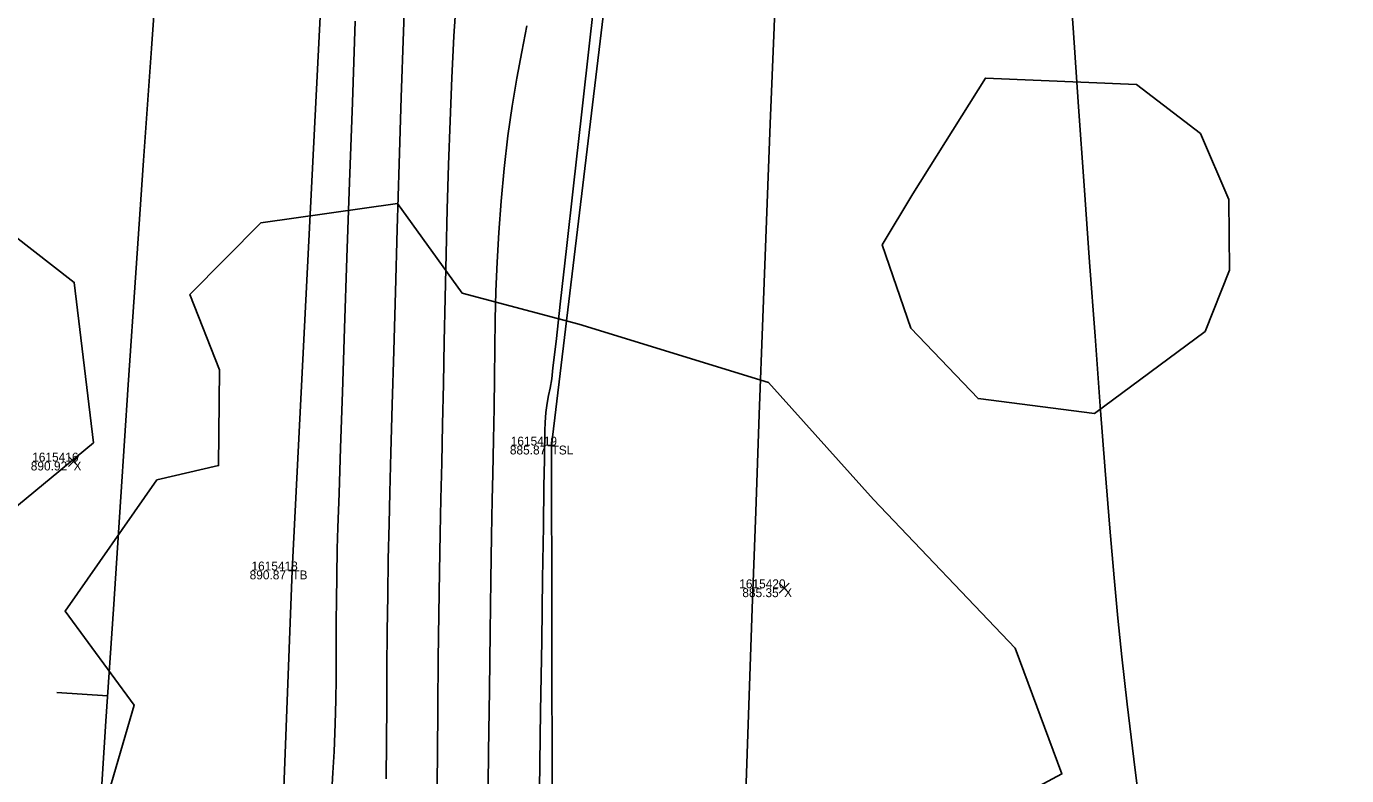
# Model space of a CAD drawing. Extents: x 1957117 to 1971063, y 701601 to 715861.
# Drawn here: x 1962746.2 to 1962798.2, y 703294.1 to 703323.6 of the extents above; entities that cross this region are included whole.
import ezdxf

# ---------------------------------------------------------------- set-up
doc = ezdxf.new("R2010")
doc.units = 0
for name, color, linetype in [('AP_X_Lights', 7, 'Continuous'), ('DT_X_Break_Line', 7, 'Continuous'), ('DT_X_Contour_Major', 7, 'Continuous'), ('DT_X_Contour_Minor', 7, 'Continuous'), ('GE_X_CL_20', 7, 'Continuous'), ('PV_P_Drive', 7, 'Continuous'), ('PV_P_Shoulder', 7, 'Continuous'), ('RS_Raster1', 7, 'Continuous'), ('RW_X_Esmt_RR', 7, 'Continuous'), ('SC_Scratch1', 7, 'Continuous'), ('VG_X_Tree_Line_Rt', 7, 'Continuous')]:
    doc.layers.add(name, color=color, linetype=linetype)

msp = doc.modelspace()

# ---------------------------------------------------------------- linework, layer by layer
at = {"layer": 'AP_X_Lights'}
for p, q in [((1962747.896, 703306.255), (1962748.284, 703306.645)), ((1962747.896, 703306.645), (1962748.284, 703306.255)), ((1962775.859, 703301.269), (1962776.247, 703301.659)), ((1962775.859, 703301.659), (1962776.247, 703301.269))]:
    msp.add_line(p, q, dxfattribs=at)
at = {"layer": 'DT_X_Break_Line'}
for points in [[(1962775.136, 703505.909), (1962781.746, 703450.546), (1962781.126, 703403.871), (1962772.618, 703354.599), (1962766.901, 703307.079), (1962766.998, 703257.586), (1962766.799, 703204.364), (1962764.524, 703155.595), (1962759.673, 703102.271), (1962758.213, 703050.446), (1962755.696, 703003.143), (1962750.431, 702953.017), (1962759.491, 702902.513), (1962750.038, 702852.764), (1962750.74, 702803.015), (1962749.732, 702753.415), (1962752.132, 702702.919), (1962747.065, 702649.147)], [(1962735.623, 702653.941), (1962730.179, 702698.673), (1962732.947, 702753.894), (1962738.207, 702804.216), (1962738.987, 702853.61), (1962736.001, 702904.958), (1962739.593, 702953.751), (1962746.003, 703003.979), (1962748.378, 703053.684), (1962745.135, 703102.004), (1962753.642, 703155.418), (1962750.77, 703204.49), (1962754.665, 703250.528), (1962756.699, 703302.164), (1962759.222, 703352.026), (1962759.063, 703405.067), (1962773.34, 703451.658), (1962770.93, 703504.314)]]:
    msp.add_lwpolyline(points, dxfattribs=at)
at = {"layer": 'DT_X_Contour_Major'}
msp.add_lwpolyline([(1962759.179, 703323.78), (1962759.065, 703320.574), (1962758.955, 703317.45), (1962758.851, 703314.468), (1962758.756, 703311.691), (1962758.67, 703309.179), (1962758.597, 703306.995), (1962758.538, 703305.199), (1962758.495, 703303.853), (1962758.471, 703303.018), (1962758.446, 703301.928), (1962758.434, 703300.991), (1962758.429, 703300.162), (1962758.428, 703299.399), (1962758.427, 703298.657), (1962758.422, 703297.894), (1962758.409, 703297.066), (1962758.385, 703296.129), (1962758.345, 703295.04), (1962758.301, 703294.196), (1962758.218, 703292.824)], dxfattribs=at)
msp.add_lwpolyline([(1962759.179, 703323.78), (1962759.065, 703320.574), (1962758.955, 703317.45), (1962758.851, 703314.468), (1962758.756, 703311.691), (1962758.67, 703309.179), (1962758.597, 703306.995), (1962758.538, 703305.199), (1962758.495, 703303.853), (1962758.471, 703303.018), (1962758.446, 703301.928), (1962758.434, 703300.991), (1962758.429, 703300.162), (1962758.428, 703299.399), (1962758.427, 703298.657), (1962758.422, 703297.894), (1962758.409, 703297.066), (1962758.385, 703296.129), (1962758.345, 703295.04), (1962758.301, 703294.196), (1962758.218, 703292.824)], dxfattribs=at)
at = {"layer": 'DT_X_Contour_Minor'}
for points in [[(1962768.788, 703326.403), (1962768.424, 703323.155), (1962768.081, 703320.096), (1962767.767, 703317.298), (1962767.489, 703314.831), (1962767.256, 703312.767), (1962767.077, 703311.178), (1962766.958, 703310.135), (1962766.907, 703309.708), (1962766.845, 703309.334), (1962766.785, 703309.043), (1962766.729, 703308.752), (1962766.679, 703308.377), (1962766.647, 703307.991), (1962766.636, 703307.676), (1962766.633, 703307.354), (1962766.626, 703306.946), (1962766.619, 703306.517), (1962766.603, 703305.477), (1962766.579, 703303.896), (1962766.549, 703301.844), (1962766.513, 703299.391), (1962766.472, 703296.608), (1962766.428, 703293.564)], [(1962768.788, 703326.403), (1962768.424, 703323.155), (1962768.081, 703320.096), (1962767.767, 703317.298), (1962767.489, 703314.831), (1962767.256, 703312.767), (1962767.077, 703311.178), (1962766.958, 703310.135), (1962766.907, 703309.708), (1962766.845, 703309.334), (1962766.785, 703309.043), (1962766.729, 703308.752), (1962766.679, 703308.377), (1962766.647, 703307.991), (1962766.636, 703307.676), (1962766.633, 703307.354), (1962766.626, 703306.946), (1962766.619, 703306.517), (1962766.603, 703305.477), (1962766.579, 703303.896), (1962766.549, 703301.844), (1962766.513, 703299.391), (1962766.472, 703296.608), (1962766.428, 703293.564)], [(1962790.117, 703292.301), (1962789.816, 703294.735), (1962789.556, 703296.905), (1962789.343, 703298.767), (1962789.182, 703300.281), (1962789.034, 703301.874), (1962788.867, 703303.83), (1962788.685, 703306.099), (1962788.49, 703308.633), (1962788.286, 703311.38), (1962788.074, 703314.292), (1962787.857, 703317.319), (1962787.638, 703320.411), (1962787.421, 703323.518), (1962787.206, 703326.591)], [(1962790.117, 703292.301), (1962789.816, 703294.735), (1962789.556, 703296.905), (1962789.343, 703298.767), (1962789.182, 703300.281), (1962789.034, 703301.874), (1962788.867, 703303.83), (1962788.685, 703306.099), (1962788.49, 703308.633), (1962788.286, 703311.38), (1962788.074, 703314.292), (1962787.857, 703317.319), (1962787.638, 703320.411), (1962787.421, 703323.518), (1962787.206, 703326.591)], [(1962761.166, 703325.928), (1962761.075, 703323.378), (1962760.988, 703320.772), (1962760.906, 703318.161), (1962760.828, 703315.595), (1962760.757, 703313.126), (1962760.691, 703310.804), (1962760.634, 703308.68), (1962760.583, 703306.804), (1962760.542, 703305.227), (1962760.509, 703304), (1962760.478, 703302.608), (1962760.454, 703301.195), (1962760.437, 703299.766), (1962760.425, 703298.324), (1962760.415, 703296.874), (1962760.405, 703295.42), (1962760.393, 703293.966)], [(1962761.166, 703325.928), (1962761.075, 703323.378), (1962760.988, 703320.772), (1962760.906, 703318.161), (1962760.828, 703315.595), (1962760.757, 703313.126), (1962760.691, 703310.804), (1962760.634, 703308.68), (1962760.583, 703306.804), (1962760.542, 703305.227), (1962760.509, 703304), (1962760.478, 703302.608), (1962760.454, 703301.195), (1962760.437, 703299.766), (1962760.425, 703298.324), (1962760.415, 703296.874), (1962760.405, 703295.42), (1962760.393, 703293.966)], [(1962763.157, 703324.755), (1962763.061, 703323.189), (1962762.979, 703321.551), (1962762.908, 703319.858), (1962762.848, 703318.127), (1962762.797, 703316.376), (1962762.752, 703314.621), (1962762.714, 703312.879), (1962762.679, 703311.169), (1962762.646, 703309.507), (1962762.615, 703307.91), (1962762.583, 703306.396), (1962762.548, 703304.982), (1962762.517, 703303.624), (1962762.49, 703302.104), (1962762.467, 703300.445), (1962762.446, 703298.673), (1962762.427, 703296.811), (1962762.408, 703294.884), (1962762.39, 703292.917)], [(1962763.157, 703324.755), (1962763.061, 703323.189), (1962762.979, 703321.551), (1962762.908, 703319.858), (1962762.848, 703318.127), (1962762.797, 703316.376), (1962762.752, 703314.621), (1962762.714, 703312.879), (1962762.679, 703311.169), (1962762.646, 703309.507), (1962762.615, 703307.91), (1962762.583, 703306.396), (1962762.548, 703304.982), (1962762.517, 703303.624), (1962762.49, 703302.104), (1962762.467, 703300.445), (1962762.446, 703298.673), (1962762.427, 703296.811), (1962762.408, 703294.884), (1962762.39, 703292.917)], [(1962765.933, 703323.592), (1962765.731, 703322.576), (1962765.536, 703321.534), (1962765.354, 703320.439), (1962765.186, 703319.266), (1962765.037, 703317.989), (1962764.915, 703316.693), (1962764.824, 703315.47), (1962764.759, 703314.299), (1962764.714, 703313.161), (1962764.685, 703312.038), (1962764.665, 703310.91), (1962764.651, 703309.757), (1962764.637, 703308.562), (1962764.617, 703307.304), (1962764.587, 703305.964), (1962764.564, 703304.938), (1962764.54, 703303.525), (1962764.513, 703301.776), (1962764.485, 703299.741), (1962764.455, 703297.472), (1962764.424, 703295.02), (1962764.392, 703292.434)], [(1962765.933, 703323.592), (1962765.731, 703322.576), (1962765.536, 703321.534), (1962765.354, 703320.439), (1962765.186, 703319.266), (1962765.037, 703317.989), (1962764.915, 703316.693), (1962764.824, 703315.47), (1962764.759, 703314.299), (1962764.714, 703313.161), (1962764.685, 703312.038), (1962764.665, 703310.91), (1962764.651, 703309.757), (1962764.637, 703308.562), (1962764.617, 703307.304), (1962764.587, 703305.964), (1962764.564, 703304.938), (1962764.54, 703303.525), (1962764.513, 703301.776), (1962764.485, 703299.741), (1962764.455, 703297.472), (1962764.424, 703295.02), (1962764.392, 703292.434)]]:
    msp.add_lwpolyline(points, dxfattribs=at)
at = {"layer": 'GE_X_CL_20'}
msp.add_line((1962749.433, 703297.226), (1962747.438, 703297.356), dxfattribs=at)
msp.add_arc((1968466.781, 702923.066), 5729.578, 166.495347, 177.813939, dxfattribs=at)
at = {"layer": 'PV_P_Drive'}
for p, q in [((1962766.755, 703307.079), (1962767.047, 703307.079)), ((1962766.901, 703307.225), (1962766.901, 703306.933)), ((1962766.901, 703307.079), (1962766.901, 703307.079)), ((1962756.699, 703302.31), (1962756.699, 703302.018)), ((1962756.553, 703302.164), (1962756.845, 703302.164)), ((1962756.699, 703302.164), (1962756.699, 703302.164))]:
    msp.add_line(p, q, dxfattribs=at)
at = {"layer": 'RW_X_Esmt_RR'}
for centre, radius, start, end in [((1968454.457, 702829.895), 5746.578, 171.9960402, 176.8809291), ((1968485.769, 703097.688), 5714.578, 174.674821, 179.571005)]:
    msp.add_arc(centre, radius, start, end, dxfattribs=at)
at = {"layer": 'VG_X_Tree_Line_Rt'}
for points in [[(1962792.623, 703311.572), (1962793.579, 703313.988), (1962793.547, 703316.768), (1962792.436, 703319.36), (1962789.915, 703321.291), (1962783.972, 703321.542), (1962781.118, 703316.992), (1962779.907, 703314.981), (1962781.045, 703311.695), (1962783.683, 703308.929), (1962788.269, 703308.337), (1962792.623, 703311.572)], [(1962745.357, 703292.631), (1962740.232, 703295.975), (1962735.77, 703299.916), (1962738.846, 703300.975), (1962742.286, 703301.748), (1962748.882, 703307.19), (1962748.121, 703313.501), (1962742.563, 703317.811), (1962740.123, 703318.823), (1962733.069, 703318.808), (1962728.036, 703315.203), (1962722.346, 703309.937), (1962716.867, 703303.603), (1962712.292, 703298.041), (1962708.648, 703292.137)], [(1962778.132, 703289.408), (1962786.985, 703294.155), (1962785.15, 703299.107), (1962779.574, 703304.952), (1962775.44, 703309.56), (1962767.976, 703311.856), (1962763.385, 703313.082), (1962760.837, 703316.609), (1962755.458, 703315.841), (1962752.671, 703313.018), (1962753.832, 703310.056), (1962753.797, 703306.289), (1962751.374, 703305.737), (1962747.756, 703300.564), (1962750.471, 703296.866), (1962748.853, 703291.282)]]:
    msp.add_lwpolyline(points, dxfattribs=at)

# ---------------------------------------------------------------- texts
at = {"layer": 'PV_P_Shoulder'}
for s, p in [('885.87', (1962765.261, 703306.729)), ('890.92', (1962746.409, 703306.1)), ('890.87', (1962755.021, 703301.814)), ('885.35', (1962774.408, 703301.114))]:
    msp.add_text(s, height=0.35, dxfattribs=at).set_placement(p)
at = {"layer": 'RS_Raster1'}
for s, p in [('1615419', (1962765.295, 703307.079)), ('1615416', (1962746.465, 703306.45)), ('1615418', (1962755.093, 703302.164)), ('1615420', (1962774.287, 703301.464))]:
    msp.add_text(s, height=0.35, dxfattribs=at).set_placement(p)
at = {"layer": 'SC_Scratch1'}
for s, p in [('TSL', (1962766.901, 703306.729)), ('X', (1962748.09, 703306.1)), ('TB', (1962756.699, 703301.814)), ('X', (1962776.053, 703301.114))]:
    msp.add_text(s, height=0.35, dxfattribs=at).set_placement(p)

doc.saveas('drawing.dxf')
